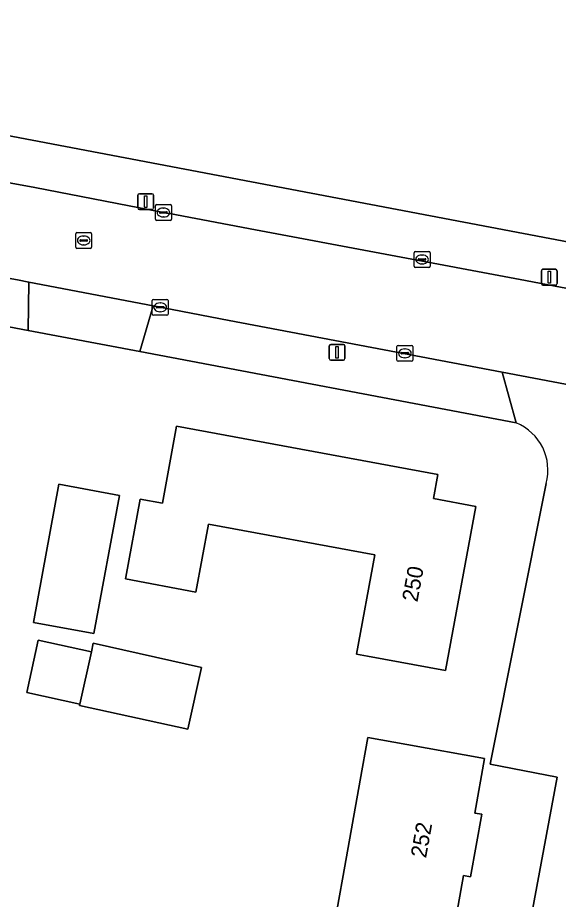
# Model space of a CAD drawing. Extents: x 161258 to 161838, y 380833 to 381727.
# Drawn here: x 161697.6 to 161731.7, y 381113.2 to 381168.8 of the extents above; entities that cross this region are included whole.
import ezdxf

# ---------------------------------------------------------------- set-up
doc = ezdxf.new("R2010")
doc.units = 0
for name, color, linetype in [('IMGEO_Erf', 7, 'Continuous'), ('IMGEO_Kolk', 7, 'Continuous'), ('IMGEO_Lichtmast', 7, 'Continuous'), ('IMGEO_Pand', 7, 'Continuous'), ('IMGEO_Pand_nummerreeks', 7, 'Continuous'), ('IMGEO_Rijbaan_lokaal_open', 7, 'Continuous'), ('IMGEO_Rioolput', 7, 'Continuous'), ('IMGEO_Voetpad_open', 7, 'Continuous')]:
    doc.layers.add(name, color=color, linetype=linetype)

msp = doc.modelspace()

# ---------------------------------------------------------------- linework, layer by layer
at = {"layer": 'IMGEO_Erf'}
for points in [[(161668.77, 381167.385), (161673.77, 381165.793), (161737.053, 381153.773), (161737.441, 381153.699), (161737.997, 381153.598), (161738.112, 381154.157), (161737.938, 381154.198), (161753.579, 381238.309), (161753.673, 381238.82), (161753.349, 381239.081), (161753.133, 381238.804), (161751.742, 381240.033), (161751.586, 381239.216), (161750.481, 381239.459), (161750.713, 381240.543), (161751.212, 381243.492), (161751.454, 381244.596), (161752.571, 381244.423), (161752.507, 381243.755), (161754.157, 381244.071), (161754.273, 381243.898), (161754.635, 381244.025), (161769.385, 381323.827)], [(161729.059, 381143.246), (161705.296, 381147.752), (161698.258, 381149.087), (161668.75, 381154.683)], [(161712.712, 381055.485), (161718.093, 381073.156), (161717.949, 381073.189), (161720.455, 381086.078), (161724.997, 381085.219), (161727.016, 381095.753), (161727.597, 381098.784), (161729.527, 381109.474), (161731.644, 381120.893), (161727.413, 381121.716), (161730.949, 381139.425)]]:
    msp.add_lwpolyline(points, dxfattribs=at)
for points in [[(161704.393, 381133.4), (161704.415, 381133.519), (161705.324, 381138.435), (161706.721, 381138.177), (161707.621, 381143.045), (161724.122, 381139.996), (161723.841, 381138.472), (161726.511, 381137.982), (161724.596, 381127.62), (161719.68, 381128.529), (161718.982, 381128.658), (161720.14, 381134.922), (161709.629, 381136.865), (161708.837, 381132.578)], [(161700.192, 381139.383), (161704.007, 381138.679), (161702.397, 381129.957), (161698.582, 381130.661)], [(161698.889, 381129.539), (161702.238, 381128.794), (161702.359, 381129.34), (161709.197, 381127.819), (161708.328, 381123.914), (161701.489, 381125.425), (161701.505, 381125.499), (161698.157, 381126.244)], [(161719.699, 381123.398), (161722.15, 381122.957), (161727.07, 381122.071), (161726.451, 381118.627), (161726.894, 381118.548), (161726.175, 381114.603), (161725.741, 381114.68), (161725.123, 381111.249), (161720.203, 381112.134), (161717.754, 381112.575), (161718.239, 381115.271), (161719.213, 381120.692)]]:
    msp.add_lwpolyline(points, close=True, dxfattribs=at)
msp.add_arc((161727.873, 381140.281), 3.193, 344.4443, 68.1929, dxfattribs=at)
at = {"layer": 'IMGEO_Kolk'}
for p, q in [((161706.288, 381156.105), (161706.288, 381156.957)), ((161706.363, 381157.031), (161707.215, 381157.031)), ((161706.547, 381156.525), (161706.547, 381156.537)), ((161706.59, 381156.574), (161706.988, 381156.574)), ((161706.776, 381156.811), (161706.801, 381156.811)), ((161707.031, 381156.537), (161707.031, 381156.525)), ((161707.289, 381156.957), (161707.289, 381156.105)), ((161707.215, 381156.031), (161706.363, 381156.031)), ((161706.985, 381156.488), (161706.587, 381156.488)), ((161706.799, 381156.251), (161706.774, 381156.251)), ((161722.621, 381153.141), (161722.621, 381153.993)), ((161722.696, 381154.067), (161723.548, 381154.067)), ((161723.109, 381153.847), (161723.134, 381153.847)), ((161723.622, 381153.993), (161723.622, 381153.141)), ((161722.88, 381153.561), (161722.88, 381153.573)), ((161723.318, 381153.524), (161722.92, 381153.524)), ((161722.923, 381153.61), (161723.321, 381153.61)), ((161723.132, 381153.287), (161723.107, 381153.287)), ((161723.364, 381153.573), (161723.364, 381153.561)), ((161723.548, 381153.067), (161722.696, 381153.067)), ((161706.085, 381150.121), (161706.085, 381150.973)), ((161706.16, 381151.047), (161707.012, 381151.047)), ((161707.086, 381150.973), (161707.086, 381150.121)), ((161706.344, 381150.541), (161706.344, 381150.553)), ((161706.782, 381150.504), (161706.384, 381150.504)), ((161706.387, 381150.59), (161706.785, 381150.59)), ((161706.573, 381150.827), (161706.598, 381150.827)), ((161706.828, 381150.553), (161706.828, 381150.541)), ((161707.012, 381150.047), (161706.16, 381150.047)), ((161706.596, 381150.267), (161706.571, 381150.267)), ((161721.532, 381147.219), (161721.532, 381148.071)), ((161721.607, 381148.145), (161722.459, 381148.145)), ((161721.791, 381147.639), (161721.791, 381147.651)), ((161721.834, 381147.688), (161722.232, 381147.688)), ((161722.02, 381147.925), (161722.045, 381147.925)), ((161722.275, 381147.651), (161722.275, 381147.639)), ((161722.533, 381148.071), (161722.533, 381147.219)), ((161722.459, 381147.145), (161721.607, 381147.145)), ((161722.229, 381147.602), (161721.831, 381147.602)), ((161722.043, 381147.365), (161722.018, 381147.365))]:
    msp.add_line(p, q, dxfattribs=at)
for points in [[(161706.288, 381156.105), (161706.288, 381156.957)], [(161706.363, 381157.031), (161707.215, 381157.031)], [(161707.289, 381156.957), (161707.289, 381156.105)], [(161707.215, 381156.031), (161706.363, 381156.031)], [(161722.621, 381153.141), (161722.621, 381153.993)], [(161722.696, 381154.067), (161723.548, 381154.067)], [(161723.622, 381153.993), (161723.622, 381153.141)], [(161723.548, 381153.067), (161722.696, 381153.067)], [(161706.085, 381150.121), (161706.085, 381150.973)], [(161706.16, 381151.047), (161707.012, 381151.047)], [(161707.086, 381150.973), (161707.086, 381150.121)], [(161707.012, 381150.047), (161706.16, 381150.047)], [(161721.532, 381147.219), (161721.532, 381148.071)], [(161721.607, 381148.145), (161722.459, 381148.145)], [(161722.533, 381148.071), (161722.533, 381147.219)], [(161722.459, 381147.145), (161721.607, 381147.145)]]:
    msp.add_lwpolyline(points, dxfattribs=at)
for centre, radius, start, end in [((161706.365, 381156.955), 0.0765, 91.552, 178.448), ((161706.365, 381156.955), 0.0765, 91.552, 178.448), ((161706.587, 381156.534), 0.0403, 85.8775, 175.7526), ((161706.992, 381156.536), 0.0386, 1.7309, 96.639), ((161707.213, 381156.955), 0.0765, 1.552, 88.448), ((161707.213, 381156.955), 0.0765, 1.552, 88.448), ((161706.365, 381156.107), 0.0765, 181.552, 268.448), ((161706.365, 381156.107), 0.0765, 181.552, 268.448), ((161706.584, 381156.524), 0.0366, 178.938, 274.7102), ((161706.988, 381156.531), 0.043, 264.8664, 352.4533), ((161707.213, 381156.107), 0.0765, 271.552, 358.448), ((161707.213, 381156.107), 0.0765, 271.552, 358.448), ((161722.698, 381153.991), 0.0765, 91.552, 178.448), ((161722.698, 381153.991), 0.0765, 91.552, 178.448), ((161723.546, 381153.991), 0.0765, 1.552, 88.448), ((161723.546, 381153.991), 0.0765, 1.552, 88.448), ((161722.92, 381153.57), 0.0403, 85.8775, 175.7526), ((161722.917, 381153.56), 0.0366, 178.938, 274.7102), ((161723.321, 381153.567), 0.043, 264.8664, 352.4533), ((161723.325, 381153.572), 0.0386, 1.7309, 96.639), ((161722.698, 381153.143), 0.0765, 181.552, 268.448), ((161722.698, 381153.143), 0.0765, 181.552, 268.448), ((161723.546, 381153.143), 0.0765, 271.552, 358.448), ((161723.546, 381153.143), 0.0765, 271.552, 358.448), ((161706.162, 381150.971), 0.0765, 91.552, 178.448), ((161706.162, 381150.971), 0.0765, 91.552, 178.448), ((161707.01, 381150.971), 0.0765, 1.552, 88.448), ((161707.01, 381150.971), 0.0765, 1.552, 88.448), ((161706.384, 381150.55), 0.0403, 85.8775, 175.7526), ((161706.381, 381150.54), 0.0366, 178.938, 274.7102), ((161706.785, 381150.547), 0.043, 264.8664, 352.4533), ((161706.789, 381150.552), 0.0386, 1.7309, 96.639), ((161706.162, 381150.123), 0.0765, 181.552, 268.448), ((161706.162, 381150.123), 0.0765, 181.552, 268.448), ((161707.01, 381150.123), 0.0765, 271.552, 358.448), ((161707.01, 381150.123), 0.0765, 271.552, 358.448), ((161721.609, 381148.069), 0.0765, 91.552, 178.448), ((161721.609, 381148.069), 0.0765, 91.552, 178.448), ((161721.831, 381147.648), 0.0403, 85.8775, 175.7526), ((161721.828, 381147.638), 0.0366, 178.938, 274.7102), ((161722.232, 381147.645), 0.043, 264.8664, 352.4533), ((161722.236, 381147.65), 0.0386, 1.7309, 96.639), ((161722.457, 381148.069), 0.0765, 1.552, 88.448), ((161722.457, 381148.069), 0.0765, 1.552, 88.448), ((161721.609, 381147.221), 0.0765, 181.552, 268.448), ((161721.609, 381147.221), 0.0765, 181.552, 268.448), ((161722.457, 381147.221), 0.0765, 271.552, 358.448), ((161722.457, 381147.221), 0.0765, 271.552, 358.448)]:
    msp.add_arc(centre, radius, start, end, dxfattribs=at)
for centre, major_axis, ratio, start_param, end_param in [((161706.775, 381156.531), (-0.387, 0.002), 0.722429, 4.712389, 7.853982), ((161706.8, 381156.531), (-0.39, 0.002), 0.717154, 1.570796, 4.712389), ((161723.108, 381153.567), (-0.387, 0.002), 0.722429, 4.712389, 7.853982), ((161723.133, 381153.567), (-0.39, 0.002), 0.717154, 1.570796, 4.712389), ((161706.572, 381150.547), (-0.387, 0.002), 0.722429, 4.712389, 7.853982), ((161706.597, 381150.547), (-0.39, 0.002), 0.717154, 1.570796, 4.712389), ((161722.019, 381147.645), (-0.387, 0.002), 0.722429, 4.712389, 7.853982), ((161722.044, 381147.645), (-0.39, 0.002), 0.717154, 1.570796, 4.712389)]:
    msp.add_ellipse(centre, major_axis=major_axis, ratio=ratio, start_param=start_param, end_param=end_param, dxfattribs=at)
at = {"layer": 'IMGEO_Lichtmast'}
for p, q in [((161705.272, 381157.716), (161706.062, 381157.716)), ((161706.062, 381157.716), (161705.272, 381157.716)), ((161705.172, 381156.816), (161705.172, 381157.616)), ((161705.172, 381157.616), (161705.172, 381156.816)), ((161706.162, 381157.616), (161706.162, 381156.816)), ((161706.162, 381156.816), (161706.162, 381157.616)), ((161706.062, 381156.716), (161705.272, 381156.716)), ((161705.272, 381156.716), (161706.062, 381156.716)), ((161730.654, 381152.046), (161730.654, 381152.846)), ((161730.654, 381152.846), (161730.654, 381152.046)), ((161730.754, 381152.946), (161731.544, 381152.946)), ((161731.544, 381152.946), (161730.754, 381152.946)), ((161731.644, 381152.846), (161731.644, 381152.046)), ((161731.644, 381152.046), (161731.644, 381152.846)), ((161731.544, 381151.946), (161730.754, 381151.946)), ((161730.754, 381151.946), (161731.544, 381151.946)), ((161717.359, 381148.207), (161718.149, 381148.207)), ((161718.149, 381148.207), (161717.359, 381148.207)), ((161717.259, 381147.307), (161717.259, 381148.107)), ((161717.259, 381148.107), (161717.259, 381147.307)), ((161718.249, 381148.107), (161718.249, 381147.307)), ((161718.249, 381147.307), (161718.249, 381148.107)), ((161718.149, 381147.207), (161717.359, 381147.207)), ((161717.359, 381147.207), (161718.149, 381147.207))]:
    msp.add_line(p, q, dxfattribs=at)
for points in [[(161705.592, 381157.591), (161705.742, 381157.591), (161705.742, 381156.841), (161705.592, 381156.841), (161705.592, 381157.591)], [(161731.074, 381152.821), (161731.224, 381152.821), (161731.224, 381152.071), (161731.074, 381152.071), (161731.074, 381152.821)], [(161717.679, 381148.082), (161717.829, 381148.082), (161717.829, 381147.332), (161717.679, 381147.332), (161717.679, 381148.082)]]:
    msp.add_lwpolyline(points, dxfattribs=at)
for centre, start, end in [((161705.272, 381157.616), 90, 180), ((161705.272, 381157.616), 90, 180), ((161706.062, 381157.616), 0, 90), ((161706.062, 381157.616), 360, 90), ((161705.272, 381156.816), 180, 270), ((161705.272, 381156.816), 180, 270), ((161706.062, 381156.816), 270, 0), ((161706.062, 381156.816), 270, 0), ((161730.754, 381152.846), 90, 180), ((161730.754, 381152.846), 90, 180), ((161731.544, 381152.846), 0, 90), ((161731.544, 381152.846), 360, 90), ((161730.754, 381152.046), 180, 270), ((161730.754, 381152.046), 180, 270), ((161731.544, 381152.046), 270, 0), ((161731.544, 381152.046), 270, 0), ((161717.359, 381148.107), 90, 180), ((161717.359, 381148.107), 90, 180), ((161718.149, 381148.107), 0, 90), ((161718.149, 381148.107), 360, 90), ((161717.359, 381147.307), 180, 270), ((161717.359, 381147.307), 180, 270), ((161718.149, 381147.307), 270, 0), ((161718.149, 381147.307), 270, 0)]:
    msp.add_arc(centre, 0.1, start, end, dxfattribs=at)
at = {"layer": 'IMGEO_Pand'}
for points in [[(161724.596, 381127.62), (161726.511, 381137.982), (161723.841, 381138.472), (161724.122, 381139.996), (161707.621, 381143.045), (161706.721, 381138.177), (161705.324, 381138.435), (161704.415, 381133.519), (161704.393, 381133.4), (161708.837, 381132.578), (161709.629, 381136.865), (161720.14, 381134.922), (161718.982, 381128.658), (161719.68, 381128.529)], [(161702.397, 381129.957), (161704.007, 381138.679), (161700.192, 381139.383), (161698.582, 381130.661)], [(161702.238, 381128.794), (161698.889, 381129.539), (161698.157, 381126.244), (161701.505, 381125.499)], [(161709.197, 381127.819), (161702.359, 381129.34), (161702.238, 381128.794), (161701.505, 381125.499), (161701.489, 381125.425), (161708.328, 381123.914)], [(161726.894, 381118.548), (161726.451, 381118.627), (161727.07, 381122.071), (161722.15, 381122.957), (161719.699, 381123.398), (161719.213, 381120.692), (161718.239, 381115.271), (161717.754, 381112.575), (161720.203, 381112.134), (161725.123, 381111.249), (161725.741, 381114.68), (161726.175, 381114.603)]]:
    msp.add_lwpolyline(points, close=True, dxfattribs=at)
at = {"layer": 'IMGEO_Rijbaan_lokaal_open'}
msp.add_lwpolyline([(161669.154, 381157.523), (161682.076, 381155.063), (161697.566, 381152.273), (161698.283, 381152.136), (161706.149, 381150.632), (161710.948, 381149.714), (161728.168, 381146.455), (161735.396, 381145.088), (161735.76, 381147.064), (161736.147, 381148.935), (161736.521, 381150.931), (161729.309, 381152.304), (161712.607, 381155.438), (161707.169, 381156.459), (161706.789, 381156.53), (161698.673, 381158.104), (161690.593, 381159.591), (161684.811, 381160.667), (161677.82, 381161.927), (161671.905, 381162.945)], dxfattribs=at)
at = {"layer": 'IMGEO_Rioolput'}
for p, q in [((161701.253, 381154.34), (161701.253, 381155.192)), ((161701.328, 381155.266), (161702.18, 381155.266)), ((161701.741, 381155.046), (161701.766, 381155.046)), ((161702.254, 381155.192), (161702.254, 381154.34)), ((161701.512, 381154.76), (161701.512, 381154.772)), ((161701.95, 381154.723), (161701.552, 381154.723)), ((161701.555, 381154.809), (161701.953, 381154.809)), ((161701.764, 381154.486), (161701.739, 381154.486)), ((161701.996, 381154.772), (161701.996, 381154.76)), ((161702.18, 381154.266), (161701.328, 381154.266))]:
    msp.add_line(p, q, dxfattribs=at)
for points in [[(161701.253, 381154.34), (161701.253, 381155.192)], [(161701.328, 381155.266), (161702.18, 381155.266)], [(161702.254, 381155.192), (161702.254, 381154.34)], [(161702.18, 381154.266), (161701.328, 381154.266)]]:
    msp.add_lwpolyline(points, dxfattribs=at)
for centre, radius, start, end in [((161701.33, 381155.19), 0.0765, 91.552, 178.448), ((161701.33, 381155.19), 0.0765, 91.552, 178.448), ((161702.178, 381155.19), 0.0765, 1.552, 88.448), ((161702.178, 381155.19), 0.0765, 1.552, 88.448), ((161701.33, 381154.342), 0.0765, 181.552, 268.448), ((161701.33, 381154.342), 0.0765, 181.552, 268.448), ((161701.552, 381154.769), 0.0403, 85.8775, 175.7526), ((161701.549, 381154.759), 0.0366, 178.938, 274.7102), ((161701.953, 381154.766), 0.043, 264.8664, 352.4533), ((161701.957, 381154.771), 0.0386, 1.7309, 96.639), ((161702.178, 381154.342), 0.0765, 271.552, 358.448), ((161702.178, 381154.342), 0.0765, 271.552, 358.448)]:
    msp.add_arc(centre, radius, start, end, dxfattribs=at)
for centre, major_axis, ratio, start_param, end_param in [((161701.74, 381154.766), (-0.387, 0.002), 0.722429, 4.712389, 7.853982), ((161701.765, 381154.766), (-0.39, 0.002), 0.717154, 1.570796, 4.712389)]:
    msp.add_ellipse(centre, major_axis=major_axis, ratio=ratio, start_param=start_param, end_param=end_param, dxfattribs=at)
at = {"layer": 'IMGEO_Voetpad_open'}
for points in [[(161671.905, 381162.945), (161677.82, 381161.927), (161684.811, 381160.667), (161690.593, 381159.591), (161698.673, 381158.104), (161706.789, 381156.53), (161707.169, 381156.459), (161712.607, 381155.438), (161729.309, 381152.304), (161736.521, 381150.931), (161737.053, 381153.773), (161673.77, 381165.793)], [(161668.75, 381154.683), (161698.258, 381149.087), (161698.283, 381152.136), (161697.566, 381152.273), (161682.076, 381155.063)], [(161736.546, 381146.926), (161735.76, 381147.064), (161735.396, 381145.088), (161728.168, 381146.455), (161729.059, 381143.246)], [(161730.949, 381139.425), (161727.413, 381121.716), (161731.644, 381120.893), (161729.527, 381109.474), (161727.597, 381098.784), (161727.016, 381095.753), (161724.997, 381085.219), (161720.455, 381086.078), (161717.949, 381073.189), (161718.093, 381073.156), (161712.712, 381055.485)]]:
    msp.add_lwpolyline(points, dxfattribs=at)
for points in [[(161706.149, 381150.632), (161698.283, 381152.136), (161698.258, 381149.087), (161705.296, 381147.752)], [(161710.948, 381149.714), (161706.149, 381150.632), (161705.296, 381147.752), (161729.059, 381143.246), (161728.168, 381146.455)]]:
    msp.add_lwpolyline(points, close=True, dxfattribs=at)
msp.add_arc((161727.873, 381140.281), 3.193, 344.4443, 68.1929, dxfattribs=at)

# ---------------------------------------------------------------- texts
at = {"layer": 'IMGEO_Pand_nummerreeks'}
for s, rotation, p in [('250', 79.5293, (161722.826, 381131.907)), ('252', 79.8016, (161723.371, 381115.746))]:
    msp.add_text(s, height=1, rotation=rotation, dxfattribs=at).set_placement(p)

doc.saveas('drawing.dxf')
